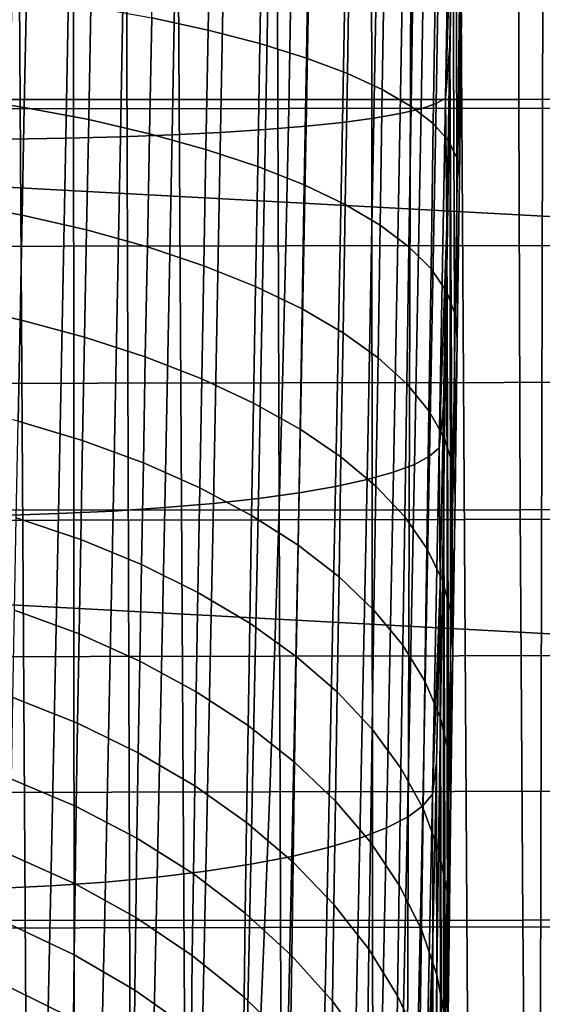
# Model space of a CAD drawing. Header units: metres. Extents: x -23 to 242, y -40 to 23.
# Tile 289 of 450: x 76.39 to 77.68, y -4.28 to -1.83. Entities that reach past the tile are written whole.
import ezdxf

# ---------------------------------------------------------------- set-up
doc = ezdxf.new("R2010")
doc.units = ezdxf.units.M
doc.layers.add('solid_10171013', color=7, linetype='CONTINUOUS')

msp = doc.modelspace()

# ---------------------------------------------------------------- linework, layer by layer
at = {"layer": 'solid_10171013'}
for points in [[(77.484047, -1.81845, 85.017036), (77.483803, -0.090282, 80.905266), (77.477104, -0.542184, 80.903946), (77.4786, -2.225242, 85.101341)], [(79.418739, -2.412833, 76.595711), (61.950001, -1.466483, 76.5037), (61.950001, -0.418856, 76.454399), (79.438637, -1.370367, 76.496887)], [(77.4786, -2.225242, 85.101341), (77.477104, -0.542184, 80.903946), (77.470062, -0.993762, 80.915024), (77.473167, -2.62506, 85.214577)], [(77.473167, -2.62506, 85.214577), (77.470062, -0.993762, 80.915024), (77.462692, -1.444408, 80.938499), (77.467827, -3.015201, 85.355934)], [(77.626511, -1.006949, 280.099091), (73.642517, -1.007214, 279.393066), (73.643013, -2.028883, 279.368561), (77.626572, -2.028382, 280.07428)], [(81.610802, -1.006511, 280.797943), (77.626511, -1.006949, 280.099091), (77.626572, -2.028382, 280.07428), (81.610374, -2.027491, 280.772675)], [(77.114395, -1.178663, 79.966599), (77.098053, -2.095276, 80.034554), (77.18821, -2.085754, 80.152092), (77.204346, -1.175309, 80.084633)], [(77.204346, -1.175309, 80.084633), (77.18821, -2.085754, 80.152092), (77.266281, -2.075237, 80.277908), (77.282188, -1.17142, 80.210968)], [(77.282188, -1.17142, 80.210968), (77.266281, -2.075237, 80.277908), (77.331482, -2.063826, 80.410774), (77.34716, -1.167033, 80.344368)], [(77.34716, -1.167033, 80.344368), (77.331482, -2.063826, 80.410774), (77.383194, -2.051635, 80.549385), (77.398621, -1.162191, 80.483521)], [(77.398621, -1.162191, 80.483521), (77.383194, -2.051635, 80.549385), (77.420906, -2.038779, 80.692383), (77.436073, -1.156939, 80.627068)], [(77.436073, -1.156939, 80.627068), (77.420906, -2.038779, 80.692383), (77.444237, -2.025387, 80.838364), (77.459145, -1.15133, 80.773598)], [(77.459145, -1.15133, 80.773598), (77.444237, -2.025387, 80.838364), (77.462692, -1.444408, 80.938499)], [(76.376854, -1.18611, 79.490356), (76.35968, -2.127081, 79.560608), (76.500381, -2.12509, 79.60788), (76.517471, -1.186456, 79.537903)], [(76.517471, -1.186456, 79.537903), (76.500381, -2.12509, 79.60788), (76.635719, -2.121716, 79.668755), (76.652702, -1.186155, 79.599113)], [(76.652702, -1.186155, 79.599113), (76.635719, -2.121716, 79.668755), (76.764381, -2.116996, 79.742645), (76.781235, -1.185213, 79.67337)], [(76.781235, -1.185213, 79.67337), (76.764381, -2.116996, 79.742645), (76.885094, -2.110974, 79.828819), (76.901794, -1.183639, 79.759956)], [(76.901794, -1.183639, 79.759956), (76.885094, -2.110974, 79.828819), (76.996681, -2.103711, 79.926445), (77.013214, -1.181449, 79.858017)], [(77.013214, -1.181449, 79.858017), (76.996681, -2.103711, 79.926445), (77.098053, -2.095276, 80.034554), (77.114395, -1.178663, 79.966599)], [(77.885521, -1.336332, 119.912155), (77.687111, -1.364008, 119.88208), (77.632545, -25.57803, 176.897049), (77.957283, -25.522482, 176.920624)], [(77.687111, -1.364008, 119.88208), (77.480713, -1.403638, 119.855354), (77.632545, -25.57803, 176.897049)], [(77.480713, -1.403638, 119.855354), (77.35891, -1.43177, 119.841019), (77.285042, -25.658356, 176.862946), (77.632545, -25.57803, 176.897049)], [(77.35891, -1.43177, 119.841019), (77.259872, -1.457137, 119.830032), (77.285042, -25.658356, 176.862946)], [(77.444237, -2.025387, 80.838364), (77.455017, -1.894582, 80.974403), (77.462692, -1.444408, 80.938499)], [(77.467827, -3.015201, 85.355934), (77.462692, -1.444408, 80.938499), (77.455017, -1.894582, 80.974403), (77.462646, -3.393931, 85.524666)], [(79.397629, -3.448779, 76.74884), (61.950001, -2.509418, 76.607658), (61.950001, -1.466483, 76.5037), (79.418739, -2.412833, 76.595711)], [(77.025963, -1.525386, 119.805641), (77.105217, -25.708006, 176.841873), (77.285042, -25.658356, 176.862946), (77.259872, -1.457137, 119.830032)], [(76.713615, -1.825514, 86.643478), (76.719025, -1.531822, 86.581192), (76.859459, -1.554057, 86.462082), (76.85405, -1.856193, 86.52626)], [(76.779129, -1.609206, 119.781021), (76.919991, -25.764688, 176.81781), (77.105217, -25.708006, 176.841873), (77.025963, -1.525386, 119.805641)], [(76.85405, -1.856193, 86.52626), (76.859459, -1.554057, 86.462082), (76.988068, -1.578246, 86.330643), (76.982658, -1.8897, 86.396881)], [(76.982658, -1.8897, 86.396881), (76.988068, -1.578246, 86.330643), (77.103737, -1.604181, 86.187988), (77.098335, -1.925747, 86.256439)], [(76.65094, -1.657381, 119.768585), (76.728935, -25.828882, 176.790558), (76.919991, -25.764688, 176.81781), (76.779129, -1.609206, 119.781021)], [(77.098335, -1.925747, 86.256439), (77.103737, -1.604181, 86.187988), (77.20549, -1.631639, 86.035355), (77.200081, -1.964024, 86.106155)], [(77.200081, -1.964024, 86.106155), (77.20549, -1.631639, 86.035355), (77.292435, -1.660384, 85.874062), (77.287025, -2.004202, 85.947319)], [(76.51915, -1.710208, 119.755974), (76.534325, -25.90023, 176.760269), (76.728935, -25.828882, 176.790558), (76.65094, -1.657381, 119.768585)], [(77.287025, -2.004202, 85.947319), (77.292435, -1.660384, 85.874062), (77.363831, -1.690169, 85.705482), (77.358421, -2.045936, 85.781296)], [(74.302711, -2.05487, 250.825989), (74.3088, -1.712518, 250.791214), (77.060341, -1.709719, 251.377762), (77.054405, -2.051574, 251.412018)], [(76.51915, -1.710208, 119.755974), (76.384628, -1.767584, 119.743217), (76.534325, -25.90023, 176.760269)], [(77.054405, -2.051574, 251.412018), (77.060341, -1.709719, 251.377762), (79.816582, -1.707041, 251.965042), (79.810783, -2.048377, 251.998764)], [(77.358421, -2.045936, 85.781296), (77.363831, -1.690169, 85.705482), (77.41906, -1.720737, 85.531075), (77.413651, -2.088865, 85.609512)], [(77.413651, -2.088865, 85.609512), (77.41906, -1.720737, 85.531075), (77.457649, -1.751826, 85.352341), (77.452248, -2.132622, 85.433449)], [(76.228493, -2.022335, 86.989792), (76.233879, -1.752949, 86.912621), (76.402191, -1.773669, 86.837494), (76.396805, -2.04834, 86.916328)], [(77.452248, -2.132622, 85.433449), (77.457649, -1.751826, 85.352341), (77.479271, -1.783167, 85.170807), (77.473862, -2.176829, 85.254616)], [(76.24601, -1.830336, 119.730057), (76.338768, -25.978065, 176.727234), (76.534325, -25.90023, 176.760269), (76.384628, -1.767584, 119.743217)], [(76.396805, -2.04834, 86.916328), (76.402191, -1.773669, 86.837494), (76.562569, -1.797927, 86.74752), (76.557182, -2.078935, 86.828308)], [(77.479271, -1.783167, 85.170807), (77.484047, -1.81845, 85.017036), (77.4786, -2.225242, 85.101341), (77.473862, -2.176829, 85.254616)], [(76.557182, -2.078935, 86.828308), (76.562569, -1.797927, 86.74752), (76.713615, -1.825514, 86.643478), (76.708229, -2.113854, 86.726494)], [(76.708229, -2.113854, 86.726494), (76.713615, -1.825514, 86.643478), (76.85405, -1.856193, 86.52626), (76.848663, -2.152798, 86.611755)], [(76.848663, -2.152798, 86.611755), (76.85405, -1.856193, 86.52626), (76.982658, -1.8897, 86.396881), (76.977272, -2.195433, 86.485092)], [(76.977272, -2.195433, 86.485092), (76.982658, -1.8897, 86.396881), (77.098335, -1.925747, 86.256439), (77.092949, -2.24139, 86.34758)], [(77.444237, -2.025387, 80.838364), (77.44706, -2.343375, 81.022629), (77.455017, -1.894582, 80.974403)], [(77.457703, -3.759517, 85.720024), (77.455017, -1.894582, 80.974403), (77.44706, -2.343375, 81.022629), (77.453072, -4.109481, 85.940643)], [(77.457703, -3.759517, 85.720024), (77.462646, -3.393931, 85.524666), (77.455017, -1.894582, 80.974403)], [(77.092949, -2.24139, 86.34758), (77.098335, -1.925747, 86.256439), (77.200081, -1.964024, 86.106155), (77.194695, -2.290276, 86.200401)], [(77.194695, -2.290276, 86.200401), (77.200081, -1.964024, 86.106155), (77.287025, -2.004202, 85.947319), (77.281639, -2.341669, 86.04483)], [(77.281639, -2.341669, 86.04483), (77.287025, -2.004202, 85.947319), (77.358421, -2.045936, 85.781296), (77.353035, -2.395128, 85.882202)], [(77.626572, -2.028382, 280.07428), (73.643013, -2.028883, 279.368561), (73.646614, -3.050234, 279.328033), (77.629799, -3.049506, 280.033325)], [(76.223198, -2.28545, 87.08593), (76.228493, -2.022335, 86.989792), (76.396805, -2.04834, 86.916328), (76.39151, -2.316583, 87.014488)], [(77.420906, -2.038779, 80.692383), (77.404678, -2.915816, 80.804268), (77.428291, -2.894678, 80.949287), (77.444237, -2.025387, 80.838364)], [(77.444237, -2.025387, 80.838364), (77.428291, -2.894678, 80.949287), (77.44706, -2.343375, 81.022629)], [(81.610374, -2.027491, 280.772675), (77.626572, -2.028382, 280.07428), (77.629799, -3.049506, 280.033325), (81.613121, -3.04815, 280.73114)], [(74.295425, -2.396765, 250.867676), (74.302711, -2.05487, 250.825989), (77.054405, -2.051574, 251.412018), (77.047302, -2.393001, 251.453003)], [(76.39151, -2.316583, 87.014488), (76.396805, -2.04834, 86.916328), (76.557182, -2.078935, 86.828308), (76.551888, -2.353334, 86.928856)], [(77.047302, -2.393001, 251.453003), (77.054405, -2.051574, 251.412018), (79.810783, -2.048377, 251.998764), (79.803841, -2.3893, 252.039078)], [(77.331482, -2.063826, 80.410774), (77.31472, -2.955748, 80.524559), (77.366699, -2.93624, 80.662224), (77.383194, -2.051635, 80.549385)], [(77.353035, -2.395128, 85.882202), (77.358421, -2.045936, 85.781296), (77.413651, -2.088865, 85.609512), (77.408264, -2.450192, 85.713921)], [(77.383194, -2.051635, 80.549385), (77.366699, -2.93624, 80.662224), (77.404678, -2.915816, 80.804268), (77.420906, -2.038779, 80.692383)], [(76.551888, -2.353334, 86.928856), (76.557182, -2.078935, 86.828308), (76.708229, -2.113854, 86.726494), (76.702942, -2.395385, 86.829773)], [(77.18821, -2.085754, 80.152092), (77.170959, -2.991266, 80.267662), (77.24926, -2.97415, 80.392609), (77.266281, -2.075237, 80.277908)], [(77.266281, -2.075237, 80.277908), (77.24926, -2.97415, 80.392609), (77.31472, -2.955748, 80.524559), (77.331482, -2.063826, 80.410774)], [(76.885094, -2.110974, 79.828819), (76.867226, -3.033307, 79.946724), (76.978996, -3.020991, 80.043625), (76.996681, -2.103711, 79.926445)], [(76.996681, -2.103711, 79.926445), (76.978996, -3.020991, 80.043625), (77.080574, -3.006932, 80.150955), (77.098053, -2.095276, 80.034554)], [(77.098053, -2.095276, 80.034554), (77.080574, -3.006932, 80.150955), (77.170959, -2.991266, 80.267662), (77.18821, -2.085754, 80.152092)], [(77.408264, -2.450192, 85.713921), (77.413651, -2.088865, 85.609512), (77.452248, -2.132622, 85.433449), (77.446861, -2.506389, 85.54142)], [(76.35968, -2.127081, 79.560608), (76.341309, -3.063005, 79.680664), (76.482101, -3.058683, 79.727516), (76.500381, -2.12509, 79.60788)], [(76.500381, -2.12509, 79.60788), (76.482101, -3.058683, 79.727516), (76.617554, -3.052245, 79.787895), (76.635719, -2.121716, 79.668755)], [(76.635719, -2.121716, 79.668755), (76.617554, -3.052245, 79.787895), (76.746346, -3.043759, 79.861206), (76.764381, -2.116996, 79.742645)], [(76.702942, -2.395385, 86.829773), (76.708229, -2.113854, 86.726494), (76.848663, -2.152798, 86.611755), (76.843376, -2.442375, 86.718094)], [(76.764381, -2.116996, 79.742645), (76.746346, -3.043759, 79.861206), (76.867226, -3.033307, 79.946724), (76.885094, -2.110974, 79.828819)], [(76.843376, -2.442375, 86.718094), (76.848663, -2.152798, 86.611755), (76.977272, -2.195433, 86.485092), (76.971985, -2.4939, 86.594772)], [(77.446861, -2.506389, 85.54142), (77.452248, -2.132622, 85.433449), (77.473862, -2.176829, 85.254616), (77.468475, -2.563234, 85.366196)], [(77.473862, -2.176829, 85.254616), (77.4786, -2.225242, 85.101341), (77.473167, -2.62506, 85.214577), (77.468475, -2.563234, 85.366196)], [(76.971985, -2.4939, 86.594772), (76.977272, -2.195433, 86.485092), (77.092949, -2.24139, 86.34758), (77.087662, -2.549517, 86.460869)], [(77.087662, -2.549517, 86.460869), (77.092949, -2.24139, 86.34758), (77.194695, -2.290276, 86.200401), (77.189407, -2.608747, 86.317551)], [(76.218056, -2.540958, 87.200546), (76.223198, -2.28545, 87.08593), (76.39151, -2.316583, 87.014488), (76.386368, -2.577037, 87.131477)], [(77.189407, -2.608747, 86.317551), (77.194695, -2.290276, 86.200401), (77.281639, -2.341669, 86.04483), (77.27636, -2.671081, 86.166031)], [(76.386368, -2.577037, 87.131477), (76.39151, -2.316583, 87.014488), (76.551888, -2.353334, 86.928856), (76.546745, -2.619734, 87.048653)], [(77.27636, -2.671081, 86.166031), (77.281639, -2.341669, 86.04483), (77.353035, -2.395128, 85.882202), (77.347755, -2.735983, 86.007622)], [(77.428291, -2.894678, 80.949287), (77.438858, -2.79022, 81.08313), (77.44706, -2.343375, 81.022629)], [(77.448814, -4.442408, 86.185425), (77.44706, -2.343375, 81.022629), (77.438858, -2.79022, 81.08313), (77.444984, -4.75699, 86.453392)], [(77.448814, -4.442408, 86.185425), (77.453072, -4.109481, 85.940643), (77.44706, -2.343375, 81.022629)], [(76.546745, -2.619734, 87.048653), (76.551888, -2.353334, 86.928856), (76.702942, -2.395385, 86.829773), (76.697792, -2.668682, 86.952789)], [(74.286926, -2.738029, 250.916229), (74.295425, -2.396765, 250.867676), (77.047302, -2.393001, 251.453003), (77.039032, -2.733828, 251.500748)], [(76.697792, -2.668682, 86.952789), (76.702942, -2.395385, 86.829773), (76.843376, -2.442375, 86.718094), (76.838234, -2.723459, 86.844711)], [(77.039032, -2.733828, 251.500748), (77.047302, -2.393001, 251.453003), (79.803841, -2.3893, 252.039078), (79.795761, -2.729642, 252.085983)], [(77.347755, -2.735983, 86.007622), (77.353035, -2.395128, 85.882202), (77.408264, -2.450192, 85.713921), (77.402985, -2.802894, 85.843681)], [(76.838234, -2.723459, 86.844711), (76.843376, -2.442375, 86.718094), (76.971985, -2.4939, 86.594772), (76.966843, -2.783594, 86.725357)], [(77.402985, -2.802894, 85.843681), (77.408264, -2.450192, 85.713921), (77.446861, -2.506389, 85.54142), (77.441574, -2.87124, 85.675629)], [(76.966843, -2.783594, 86.725357), (76.971985, -2.4939, 86.594772), (77.087662, -2.549517, 86.460869), (77.08252, -2.848571, 86.595741)], [(79.375481, -4.475397, 76.955864), (61.950001, -3.545547, 76.766006), (61.950001, -2.509418, 76.607658), (79.397629, -3.448779, 76.74884)], [(77.441574, -2.87124, 85.675629), (77.446861, -2.506389, 85.54142), (77.468475, -2.563234, 85.366196), (77.463196, -2.940432, 85.504906)], [(76.213142, -2.787594, 87.333023), (76.218056, -2.540958, 87.200546), (76.386368, -2.577037, 87.131477), (76.381462, -2.828416, 87.266647)], [(77.08252, -2.848571, 86.595741), (77.087662, -2.549517, 86.460869), (77.189407, -2.608747, 86.317551), (77.184265, -2.91783, 86.456993)], [(77.468475, -2.563234, 85.366196), (77.473167, -2.62506, 85.214577), (77.467827, -3.015201, 85.355934), (77.463196, -2.940432, 85.504906)], [(76.381462, -2.828416, 87.266647), (76.386368, -2.577037, 87.131477), (76.546745, -2.619734, 87.048653), (76.54184, -2.876824, 87.187027)], [(76.54184, -2.876824, 87.187027), (76.546745, -2.619734, 87.048653), (76.697792, -2.668682, 86.952789), (76.692894, -2.932401, 87.094856)], [(77.184265, -2.91783, 86.456993), (77.189407, -2.608747, 86.317551), (77.27636, -2.671081, 86.166031), (77.27121, -2.990776, 86.310287)], [(76.692894, -2.932401, 87.094856), (76.697792, -2.668682, 86.952789), (76.838234, -2.723459, 86.844711), (76.833328, -2.994671, 86.990921)], [(77.27121, -2.990776, 86.310287), (77.27636, -2.671081, 86.166031), (77.347755, -2.735983, 86.007622), (77.342606, -3.066782, 86.156898)], [(74.277229, -3.078488, 250.971664), (74.286926, -2.738029, 250.916229), (77.039032, -2.733828, 251.500748), (77.029594, -3.073883, 251.555206)], [(76.833328, -2.994671, 86.990921), (76.838234, -2.723459, 86.844711), (76.966843, -2.783594, 86.725357), (76.961937, -3.063097, 86.876114)], [(77.029594, -3.073883, 251.555206), (77.039032, -2.733828, 251.500748), (79.795761, -2.729642, 252.085983), (79.786537, -3.069236, 252.139511)], [(77.342606, -3.066782, 86.156898), (77.347755, -2.735983, 86.007622), (77.402985, -2.802894, 85.843681), (77.397835, -3.145193, 85.998138)], [(76.961937, -3.063097, 86.876114), (76.966843, -2.783594, 86.725357), (77.08252, -2.848571, 86.595741), (77.077614, -3.13709, 86.751427)], [(77.428291, -2.894678, 80.949287), (77.43042, -3.235554, 81.155968), (77.438858, -2.79022, 81.08313)], [(77.438866, -5.32397, 87.05265), (77.438858, -2.79022, 81.08313), (77.43042, -3.235554, 81.155968), (77.436653, -5.573479, 87.380638)], [(77.441658, -5.051379, 86.743057), (77.444984, -4.75699, 86.453392), (77.438858, -2.79022, 81.08313)], [(77.438866, -5.32397, 87.05265), (77.441658, -5.051379, 86.743057), (77.438858, -2.79022, 81.08313)], [(77.397835, -3.145193, 85.998138), (77.402985, -2.802894, 85.843681), (77.441574, -2.87124, 85.675629), (77.436432, -3.225335, 85.835381)], [(76.376854, -3.069451, 87.419327), (76.381462, -2.828416, 87.266647), (76.54184, -2.876824, 87.187027), (76.537224, -3.123309, 87.343292)], [(77.077614, -3.13709, 86.751427), (77.08252, -2.848571, 86.595741), (77.184265, -2.91783, 86.456993), (77.179367, -3.216016, 86.617935)], [(76.537224, -3.123309, 87.343292), (76.54184, -2.876824, 87.187027), (76.692894, -2.932401, 87.094856), (76.688286, -3.18522, 87.255249)], [(77.436432, -3.225335, 85.835381), (77.441574, -2.87124, 85.675629), (77.463196, -2.940432, 85.504906), (77.458046, -3.30652, 85.670021)], [(77.404678, -2.915816, 80.804268), (77.387581, -3.785587, 80.962425), (77.411491, -3.756762, 81.106064), (77.428291, -2.894678, 80.949287)], [(77.428291, -2.894678, 80.949287), (77.411491, -3.756762, 81.106064), (77.43042, -3.235554, 81.155968)], [(76.688286, -3.18522, 87.255249), (76.692894, -2.932401, 87.094856), (76.833328, -2.994671, 86.990921), (76.82872, -3.254653, 87.15596)], [(77.179367, -3.216016, 86.617935), (77.184265, -2.91783, 86.456993), (77.27121, -2.990776, 86.310287), (77.266312, -3.299194, 86.476784)], [(77.31472, -2.955748, 80.524559), (77.297058, -3.84029, 80.68541), (77.349312, -3.813522, 80.821747), (77.366699, -2.93624, 80.662224)], [(77.366699, -2.93624, 80.662224), (77.349312, -3.813522, 80.821747), (77.387581, -3.785587, 80.962425), (77.404678, -2.915816, 80.804268)], [(77.24926, -2.97415, 80.392609), (77.231331, -3.865633, 80.554749), (77.297058, -3.84029, 80.68541), (77.31472, -2.955748, 80.524559)], [(77.463196, -2.940432, 85.504906), (77.467827, -3.015201, 85.355934), (77.462646, -3.393931, 85.524666), (77.458046, -3.30652, 85.670021)], [(77.170959, -2.991266, 80.267662), (77.152771, -3.889301, 80.431046), (77.231331, -3.865633, 80.554749), (77.24926, -2.97415, 80.392609)], [(76.82872, -3.254653, 87.15596), (76.833328, -2.994671, 86.990921), (76.961937, -3.063097, 86.876114), (76.957336, -3.33101, 87.046272)], [(76.978996, -3.020991, 80.043625), (76.960365, -3.93071, 80.209259), (77.062157, -3.911065, 80.315498), (77.080574, -3.006932, 80.150955)], [(77.080574, -3.006932, 80.150955), (77.062157, -3.911065, 80.315498), (77.152771, -3.889301, 80.431046), (77.170959, -2.991266, 80.267662)], [(77.266312, -3.299194, 86.476784), (77.27121, -2.990776, 86.310287), (77.342606, -3.066782, 86.156898), (77.337708, -3.385909, 86.329178)], [(76.746346, -3.043759, 79.861206), (76.727348, -3.962898, 80.028732), (76.848396, -3.948045, 80.113358), (76.867226, -3.033307, 79.946724)], [(76.867226, -3.033307, 79.946724), (76.848396, -3.948045, 80.113358), (76.960365, -3.93071, 80.209259), (76.978996, -3.020991, 80.043625)], [(77.629799, -3.049506, 280.033325), (73.646614, -3.050234, 279.328033), (73.653336, -4.070835, 279.270966), (77.636185, -4.069873, 279.975769)], [(76.341309, -3.063005, 79.680664), (76.321953, -3.991252, 79.850212), (76.46283, -3.98461, 79.896515), (76.482101, -3.058683, 79.727516)], [(76.482101, -3.058683, 79.727516), (76.46283, -3.98461, 79.896515), (76.598404, -3.975127, 79.956215), (76.617554, -3.052245, 79.787895)], [(76.617554, -3.052245, 79.787895), (76.598404, -3.975127, 79.956215), (76.727348, -3.962898, 80.028732), (76.746346, -3.043759, 79.861206)], [(81.613121, -3.04815, 280.73114), (77.629799, -3.049506, 280.033325), (77.636185, -4.069873, 279.975769), (81.619011, -4.068044, 280.672821)], [(74.266335, -3.417966, 251.033951), (74.277229, -3.078488, 250.971664), (77.029594, -3.073883, 251.555206), (77.018982, -3.412996, 251.616409)], [(76.372604, -3.298936, 87.588737), (76.376854, -3.069451, 87.419327), (76.537224, -3.123309, 87.343292), (76.532982, -3.357962, 87.51664)], [(76.957336, -3.33101, 87.046272), (76.961937, -3.063097, 86.876114), (77.077614, -3.13709, 86.751427), (77.073013, -3.413635, 86.927132)], [(77.018982, -3.412996, 251.616409), (77.029594, -3.073883, 251.555206), (79.786537, -3.069236, 252.139511), (79.776176, -3.407914, 252.199631)], [(77.337708, -3.385909, 86.329178), (77.342606, -3.066782, 86.156898), (77.397835, -3.145193, 85.998138), (77.392944, -3.475415, 86.176407)], [(76.532982, -3.357962, 87.51664), (76.537224, -3.123309, 87.343292), (76.688286, -3.18522, 87.255249), (76.684036, -3.425884, 87.433151)], [(77.073013, -3.413635, 86.927132), (77.077614, -3.13709, 86.751427), (77.179367, -3.216016, 86.617935), (77.174767, -3.501816, 86.799561)], [(77.392944, -3.475415, 86.176407), (77.397835, -3.145193, 85.998138), (77.436432, -3.225335, 85.835381), (77.431534, -3.566943, 86.01976)], [(76.684036, -3.425884, 87.433151), (76.688286, -3.18522, 87.255249), (76.82872, -3.254653, 87.15596), (76.824478, -3.502119, 87.338982)], [(77.174767, -3.501816, 86.799561), (77.179367, -3.216016, 86.617935), (77.266312, -3.299194, 86.476784), (77.261711, -3.594795, 86.664665)], [(77.431534, -3.566943, 86.01976), (77.436432, -3.225335, 85.835381), (77.458046, -3.30652, 85.670021), (77.453156, -3.659706, 85.860611)], [(76.824478, -3.502119, 87.338982), (76.82872, -3.254653, 87.15596), (76.957336, -3.33101, 87.046272), (76.953087, -3.586012, 87.234947)], [(77.411491, -3.756762, 81.106064), (77.421776, -3.678463, 81.240959), (77.43042, -3.235554, 81.155968)], [(77.421776, -3.678463, 81.240959), (77.433266, -13.487743, 105.633011), (77.433266, -8.339054, 93.503464), (77.43042, -3.235554, 81.155968)], [(77.433395, -8.249729, 93.307892), (77.43042, -3.235554, 81.155968), (77.433266, -8.339054, 93.503464)], [(77.435059, -5.798064, 87.724464), (77.436653, -5.573479, 87.380638), (77.43042, -3.235554, 81.155968)], [(77.434097, -5.996623, 88.08123), (77.435059, -5.798064, 87.724464), (77.43042, -3.235554, 81.155968)], [(77.433784, -6.168662, 88.44976), (77.434097, -5.996623, 88.08123), (77.43042, -3.235554, 81.155968)], [(77.433784, -8.149972, 93.117432), (77.433784, -6.168662, 88.44976), (77.43042, -3.235554, 81.155968)], [(77.433395, -8.249729, 93.307892), (77.433784, -8.149972, 93.117432), (77.43042, -3.235554, 81.155968)], [(76.368797, -3.515743, 87.773956), (76.372604, -3.298936, 87.588737), (76.532982, -3.357962, 87.51664), (76.529175, -3.579632, 87.706139)], [(77.261711, -3.594795, 86.664665), (77.266312, -3.299194, 86.476784), (77.337708, -3.385909, 86.329178), (77.333107, -3.691773, 86.523598)], [(77.458046, -3.30652, 85.670021), (77.462646, -3.393931, 85.524666), (77.457703, -3.759517, 85.720024), (77.453156, -3.659706, 85.860611)], [(76.953087, -3.586012, 87.234947), (76.957336, -3.33101, 87.046272), (77.073013, -3.413635, 86.927132), (77.068764, -3.67684, 87.121941)], [(76.529175, -3.579632, 87.706139), (76.532982, -3.357962, 87.51664), (76.684036, -3.425884, 87.433151), (76.680237, -3.653217, 87.627594)], [(77.333107, -3.691773, 86.523598), (77.337708, -3.385909, 86.329178), (77.392944, -3.475415, 86.176407), (77.388344, -3.791915, 86.377571)], [(74.254234, -3.75629, 251.103058), (74.266335, -3.417966, 251.033951), (77.018982, -3.412996, 251.616409), (77.007195, -3.750995, 251.684326)], [(76.680237, -3.653217, 87.627594), (76.684036, -3.425884, 87.433151), (76.824478, -3.502119, 87.338982), (76.820679, -3.735864, 87.539001)], [(77.007195, -3.750995, 251.684326), (77.018982, -3.412996, 251.616409), (79.776176, -3.407914, 252.199631), (79.764671, -3.74551, 252.266357)], [(77.068764, -3.67684, 87.121941), (77.073013, -3.413635, 86.927132), (77.174767, -3.501816, 86.799561), (77.170517, -3.773823, 87.000931)], [(77.388344, -3.791915, 86.377571), (77.392944, -3.475415, 86.176407), (77.431534, -3.566943, 86.01976), (77.426933, -3.894361, 86.227844)], [(76.365471, -3.718755, 87.97406), (76.368797, -3.515743, 87.773956), (76.529175, -3.579632, 87.706139), (76.525848, -3.787185, 87.910835)], [(76.820679, -3.735864, 87.539001), (76.824478, -3.502119, 87.338982), (76.953087, -3.586012, 87.234947), (76.949287, -3.826863, 87.441124)], [(77.170517, -3.773823, 87.000931), (77.174767, -3.501816, 86.799561), (77.261711, -3.594795, 86.664665), (77.257462, -3.876126, 86.872955)], [(79.352531, -5.489917, 77.21624), (61.950001, -4.572721, 76.978401), (61.950001, -3.545547, 76.766006), (79.375481, -4.475397, 76.955864)], [(77.426933, -3.894361, 86.227844), (77.431534, -3.566943, 86.01976), (77.453156, -3.659706, 85.860611), (77.448555, -3.998229, 86.075699)], [(76.525848, -3.787185, 87.910835), (76.529175, -3.579632, 87.706139), (76.680237, -3.653217, 87.627594), (76.67691, -3.866059, 87.837608)], [(76.949287, -3.826863, 87.441124), (76.953087, -3.586012, 87.234947), (77.068764, -3.67684, 87.121941), (77.064972, -3.925431, 87.334801)], [(77.257462, -3.876126, 86.872955), (77.261711, -3.594795, 86.664665), (77.333107, -3.691773, 86.523598), (77.328857, -3.982869, 86.739128)], [(76.67691, -3.866059, 87.837608), (76.680237, -3.653217, 87.627594), (76.820679, -3.735864, 87.539001), (76.817352, -3.954699, 87.755013)], [(77.453156, -3.659706, 85.860611), (77.457703, -3.759517, 85.720024), (77.453072, -4.109481, 85.940643), (77.448555, -3.998229, 86.075699)], [(77.064972, -3.925431, 87.334801), (77.068764, -3.67684, 87.121941), (77.170517, -3.773823, 87.000931), (77.166725, -4.03072, 87.22094)], [(77.328857, -3.982869, 86.739128), (77.333107, -3.691773, 86.523598), (77.388344, -3.791915, 86.377571), (77.384094, -4.093135, 86.600586)], [(77.411491, -3.756762, 81.106064), (77.412956, -4.118424, 81.338028), (77.421776, -3.678463, 81.240959)], [(77.412956, -4.118424, 81.338028), (77.416595, -13.958958, 104.903931), (77.433266, -13.487743, 105.633011), (77.421776, -3.678463, 81.240959)], [(76.362671, -3.906985, 88.188057), (76.365471, -3.718755, 87.97406), (76.525848, -3.787185, 87.910835), (76.523056, -3.979617, 88.129707)], [(76.817352, -3.954699, 87.755013), (76.820679, -3.735864, 87.539001), (76.949287, -3.826863, 87.441124), (76.945969, -4.052343, 87.663765)], [(76.994247, -4.087709, 251.758957), (77.007195, -3.750995, 251.684326), (79.764671, -3.74551, 252.266357), (79.752014, -4.081857, 252.339706)], [(74.240944, -4.093286, 251.178986), (74.254234, -3.75629, 251.103058), (77.007195, -3.750995, 251.684326), (76.994247, -4.087709, 251.758957)], [(77.387581, -3.785587, 80.962425), (77.369804, -4.64564, 81.166435), (77.39402, -4.609209, 81.308289), (77.411491, -3.756762, 81.106064)], [(77.411491, -3.756762, 81.106064), (77.39402, -4.609209, 81.308289), (77.412956, -4.118424, 81.338028)], [(76.523056, -3.979617, 88.129707), (76.525848, -3.787185, 87.910835), (76.67691, -3.866059, 87.837608), (76.674118, -4.063388, 88.062141)], [(77.166725, -4.03072, 87.22094), (77.170517, -3.773823, 87.000931), (77.257462, -3.876126, 86.872955), (77.25367, -4.141825, 87.100533)], [(77.349312, -3.813522, 80.821747), (77.331238, -4.681008, 81.027527), (77.369804, -4.64564, 81.166435), (77.387581, -3.785587, 80.962425)], [(77.384094, -4.093135, 86.600586), (77.388344, -3.791915, 86.377571), (77.426933, -3.894361, 86.227844), (77.422684, -4.205975, 86.458534)], [(77.297058, -3.84029, 80.68541), (77.278694, -4.714963, 80.892914), (77.331238, -4.681008, 81.027527), (77.349312, -3.813522, 80.821747)], [(76.945969, -4.052343, 87.663765), (76.949287, -3.826863, 87.441124), (77.064972, -3.925431, 87.334801), (77.061653, -4.15815, 87.564644)], [(77.231331, -3.865633, 80.554749), (77.212685, -4.747175, 80.763916), (77.278694, -4.714963, 80.892914), (77.297058, -3.84029, 80.68541)], [(76.674118, -4.063388, 88.062141), (76.67691, -3.866059, 87.837608), (76.817352, -3.954699, 87.755013), (76.81456, -4.157578, 87.985939)], [(77.152771, -3.889301, 80.431046), (77.133865, -4.777329, 80.641792), (77.212685, -4.747175, 80.763916), (77.231331, -3.865633, 80.554749)], [(77.062157, -3.911065, 80.315498), (77.042999, -4.80513, 80.527748), (77.133865, -4.777329, 80.641792), (77.152771, -3.889301, 80.431046)], [(77.25367, -4.141825, 87.100533), (77.257462, -3.876126, 86.872955), (77.328857, -3.982869, 86.739128), (77.325073, -4.257791, 86.974609)], [(76.360458, -4.079533, 88.414871), (76.362671, -3.906985, 88.188057), (76.523056, -3.979617, 88.129707), (76.520844, -4.156012, 88.361671)], [(76.960365, -3.93071, 80.209259), (76.940987, -4.830306, 80.422905), (77.042999, -4.80513, 80.527748), (77.062157, -3.911065, 80.315498)], [(77.422684, -4.205975, 86.458534), (77.426933, -3.894361, 86.227844), (77.448555, -3.998229, 86.075699), (77.444305, -4.320419, 86.314178)], [(76.848396, -3.948045, 80.113358), (76.828812, -4.85261, 80.32827), (76.940987, -4.830306, 80.422905), (76.960365, -3.93071, 80.209259)], [(77.061653, -4.15815, 87.564644), (77.064972, -3.925431, 87.334801), (77.166725, -4.03072, 87.22094), (77.163406, -4.271211, 87.458504)], [(76.598404, -3.975127, 79.956215), (76.578491, -4.88776, 80.173264), (76.707588, -4.871824, 80.244789), (76.727348, -3.962898, 80.028732)], [(76.727348, -3.962898, 80.028732), (76.707588, -4.871824, 80.244789), (76.828812, -4.85261, 80.32827), (76.848396, -3.948045, 80.113358)], [(76.81456, -4.157578, 87.985939), (76.817352, -3.954699, 87.755013), (76.945969, -4.052343, 87.663765), (76.943176, -4.261375, 87.901756)], [(76.321953, -3.991252, 79.850212), (76.301819, -4.909205, 80.068794), (76.442795, -4.900262, 80.11441), (76.46283, -3.98461, 79.896515)], [(76.46283, -3.98461, 79.896515), (76.442795, -4.900262, 80.11441), (76.578491, -4.88776, 80.173264), (76.598404, -3.975127, 79.956215)], [(76.520844, -4.156012, 88.361671), (76.523056, -3.979617, 88.129707), (76.674118, -4.063388, 88.062141), (76.671906, -4.244267, 88.300079)], [(77.325073, -4.257791, 86.974609), (77.328857, -3.982869, 86.739128), (77.384094, -4.093135, 86.600586), (77.380302, -4.377619, 86.844254)], [(77.448555, -3.998229, 86.075699), (77.453072, -4.109481, 85.940643), (77.448814, -4.442408, 86.185425), (77.444305, -4.320419, 86.314178)], [(77.163406, -4.271211, 87.458504), (77.166725, -4.03072, 87.22094), (77.25367, -4.141825, 87.100533), (77.250359, -4.390553, 87.346252)], [(76.671906, -4.244267, 88.300079), (76.674118, -4.063388, 88.062141), (76.81456, -4.157578, 87.985939), (76.812347, -4.343541, 88.230637)], [(76.943176, -4.261375, 87.901756), (76.945969, -4.052343, 87.663765), (77.061653, -4.15815, 87.564644), (77.058861, -4.37389, 87.810318)], [(77.636185, -4.069873, 279.975769), (73.653336, -4.070835, 279.270966), (73.663177, -5.090262, 279.196869), (77.645714, -5.089043, 279.901062)], [(74.226456, -4.428779, 251.261719), (74.240944, -4.093286, 251.178986), (76.994247, -4.087709, 251.758957), (76.980133, -4.422968, 251.840286)], [(76.358833, -4.235509, 88.653435), (76.360458, -4.079533, 88.414871), (76.520844, -4.156012, 88.361671), (76.519218, -4.315466, 88.605621)], [(76.980133, -4.422968, 251.840286), (76.994247, -4.087709, 251.758957), (79.752014, -4.081857, 252.339706), (79.738213, -4.416787, 252.419647)], [(81.619011, -4.068044, 280.672821), (77.636185, -4.069873, 279.975769), (77.645714, -5.089043, 279.901062), (81.628052, -5.086734, 280.597351)], [(77.380302, -4.377619, 86.844254), (77.384094, -4.093135, 86.600586), (77.422684, -4.205975, 86.458534), (77.4189, -4.500279, 86.710579)], [(77.39402, -4.609209, 81.308289), (77.403984, -4.555848, 81.44725), (77.412956, -4.118424, 81.338028)], [(77.412956, -4.118424, 81.338028), (77.403984, -4.555848, 81.44725), (77.416595, -13.958958, 104.903931)], [(76.519218, -4.315466, 88.605621), (76.520844, -4.156012, 88.361671), (76.671906, -4.244267, 88.300079), (76.67028, -4.407777, 88.550301)], [(76.812347, -4.343541, 88.230637), (76.81456, -4.157578, 87.985939), (76.943176, -4.261375, 87.901756), (76.940971, -4.452979, 88.153931)], [(77.058861, -4.37389, 87.810318), (77.061653, -4.15815, 87.564644), (77.163406, -4.271211, 87.458504), (77.160614, -4.494152, 87.71241)], [(77.250359, -4.390553, 87.346252), (77.25367, -4.141825, 87.100533), (77.325073, -4.257791, 86.974609), (77.321754, -4.515151, 87.228859)], [(77.4189, -4.500279, 86.710579), (77.422684, -4.205975, 86.458534), (77.444305, -4.320419, 86.314178), (77.440521, -4.624717, 86.574745)], [(76.357857, -4.374127, 88.902397), (76.358833, -4.235509, 88.653435), (76.519218, -4.315466, 88.605621), (76.518242, -4.457181, 88.860199)], [(76.67028, -4.407777, 88.550301), (76.671906, -4.244267, 88.300079), (76.812347, -4.343541, 88.230637), (76.810722, -4.511647, 88.487938)], [(77.321754, -4.515151, 87.228859), (77.325073, -4.257791, 86.974609), (77.380302, -4.377619, 86.844254), (77.376991, -4.64393, 87.107338)], [(76.940971, -4.452979, 88.153931), (76.943176, -4.261375, 87.901756), (77.058861, -4.37389, 87.810318), (77.056656, -4.571638, 88.070625)], [(77.160614, -4.494152, 87.71241), (77.163406, -4.271211, 87.458504), (77.250359, -4.390553, 87.346252), (77.247566, -4.621129, 87.608879)]]:
    msp.add_3dface(points, dxfattribs=at)

doc.saveas('drawing.dxf')
